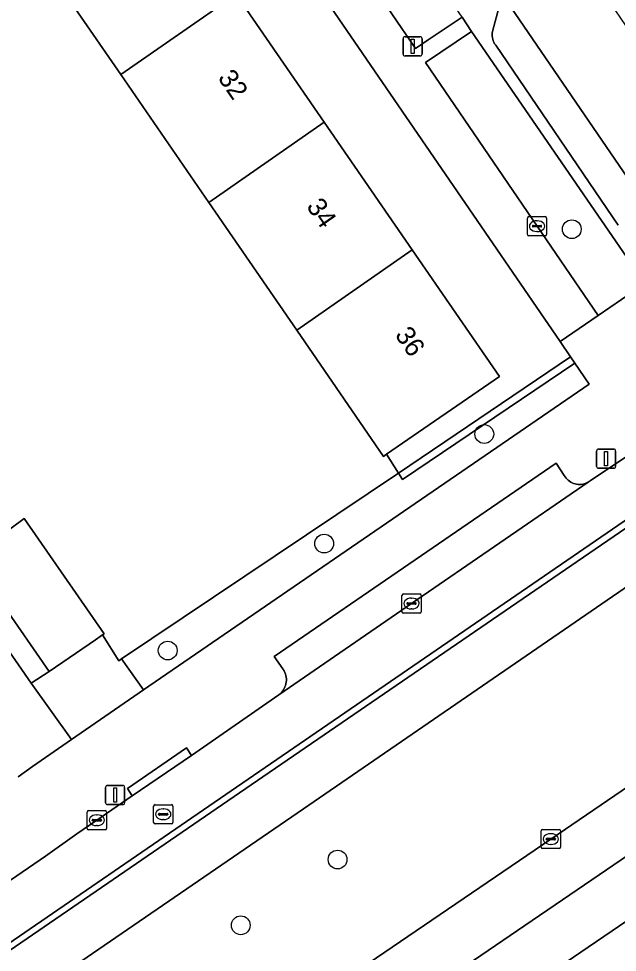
# Model space of a CAD drawing. Extents: x 157445 to 158888, y 383061 to 384688.
# Drawn here: x 158582.53 to 158613.74, y 383659.09 to 383707.79 of the extents above; entities that cross this region are included whole.
import ezdxf

# ---------------------------------------------------------------- set-up
doc = ezdxf.new("R2010")
doc.units = 0
for name, color, linetype in [('IMGEO_Berm_groen', 7, 'Continuous'), ('IMGEO_Boom', 7, 'Continuous'), ('IMGEO_Erf', 7, 'Continuous'), ('IMGEO_Fietspad_gesloten', 7, 'Continuous'), ('IMGEO_Groenvoorziening', 7, 'Continuous'), ('IMGEO_Haag', 7, 'Continuous'), ('IMGEO_Hek', 7, 'Continuous'), ('IMGEO_Kolk', 7, 'Continuous'), ('IMGEO_Lichtmast', 7, 'Continuous'), ('IMGEO_Pand', 7, 'Continuous'), ('IMGEO_Pand_nummerreeks', 7, 'Continuous'), ('IMGEO_Parkeervlak_open', 7, 'Continuous'), ('IMGEO_Rijbaan_lokaal_open', 7, 'Continuous'), ('IMGEO_Rijbaan_regionaal_gesloten', 7, 'Continuous'), ('IMGEO_Rioolput', 7, 'Continuous'), ('IMGEO_Verkeerseiland_open', 7, 'Continuous'), ('IMGEO_Voetpad_open', 7, 'Continuous')]:
    doc.layers.add(name, color=color, linetype=linetype)

msp = doc.modelspace()

# ---------------------------------------------------------------- linework, layer by layer
at = {"layer": 'IMGEO_Berm_groen'}
for points in [[(158529.635, 383610.058), (158533.912, 383612.972), (158549.163, 383623.387), (158564.436, 383633.769), (158577.223, 383642.513), (158594.161, 383654.025), (158610.268, 383664.997), (158625.531, 383675.407), (158640.814, 383685.819), (158656.102, 383696.222), (158659.587, 383698.599), (158660.833, 383699.452), (158662.926, 383700.885), (158661.61, 383702.847), (158659.173, 383704.25), (158658.02, 383703.436), (158647.99, 383696.349)], [(158534.043, 383603.699), (158614.863, 383658.766), (158650.87, 383683.315), (158649.601, 383684.834), (158542.718, 383612.011), (158532.907, 383605.325), (158500, 383582.902), (158421.837, 383529.639), (158421.008, 383529.093)], [(158618.032, 383680.773), (158597.382, 383666.576), (158524.995, 383616.939), (158509.882, 383606.575), (158500, 383599.794), (158400.504, 383531.525)]]:
    msp.add_lwpolyline(points, dxfattribs=at)
at = {"layer": 'IMGEO_Boom'}
for centre in [(158611.363, 383696.807), (158606.802, 383686.123), (158598.454, 383680.408), (158590.296, 383674.829), (158599.152, 383663.928), (158594.106, 383660.498)]:
    msp.add_circle(centre, 0.489, dxfattribs=at)
at = {"layer": 'IMGEO_Erf'}
for points in [[(158589.126, 383715.933), (158593.858, 383709.06), (158598.447, 383702.395), (158603.035, 383695.731), (158607.588, 383689.117), (158601.706, 383685.064), (158602.321, 383684.089), (158611.291, 383690.155), (158610.752, 383690.942), (158592.005, 383718.312), (158591.582, 383718.929), (158582.587, 383712.775), (158583.18, 383711.85)], [(158584.114, 383673.738), (158580.008, 383679.646), (158582.809, 383681.714), (158586.982, 383675.707), (158586.898, 383675.649), (158587.751, 383674.3), (158587.892, 383674.395), (158602.321, 383684.089), (158601.706, 383685.064), (158601.554, 383684.959), (158597.023, 383691.542), (158592.436, 383698.207), (158587.849, 383704.872), (158583.089, 383711.787), (158583.18, 383711.85), (158582.587, 383712.775), (158564.542, 383700.405), (158568.543, 383694.502), (158570.157, 383692.122), (158574.641, 383685.508), (158577.97, 383687.811), (158581.929, 383682.088), (158578.565, 383679.762), (158583.183, 383673.121)]]:
    msp.add_lwpolyline(points, close=True, dxfattribs=at)
at = {"layer": 'IMGEO_Fietspad_gesloten'}
for points in [[(158679.399, 383721.322), (158677.463, 383720.002), (158677.446, 383719.989), (158673.107, 383717.176), (158672.871, 383716.996), (158659.434, 383707.528), (158646.351, 383698.32), (158645.771, 383697.923), (158642.101, 383695.683), (158635.984, 383692.252), (158632.559, 383690.485), (158625.975, 383687.642), (158625.07, 383687.28), (158622.291, 383686.109), (158619.533, 383684.885), (158594.652, 383667.82), (158523.57, 383619.052), (158500, 383602.881), (158449.207, 383568.025), (158400.089, 383534.274), (158395.677, 383531.318), (158383.866, 383523.103)], [(158352.76, 383494.678), (158355.478, 383496.613), (158357.259, 383497.791), (158360.429, 383500), (158372.248, 383509.263), (158374.404, 383511.146), (158380.556, 383516.939), (158382.666, 383518.924), (158382.786, 383519.037), (158385.186, 383520.921), (158400.504, 383531.525), (158500, 383599.794), (158509.882, 383606.575), (158524.995, 383616.939), (158597.382, 383666.576), (158618.032, 383680.773)]]:
    msp.add_lwpolyline(points, dxfattribs=at)
at = {"layer": 'IMGEO_Groenvoorziening'}
for points in [[(158603.211, 383706.231), (158603.875, 383706.676), (158605.643, 383707.861), (158596.406, 383721.331), (158594.013, 383719.687), (158597.05, 383715.293)], [(158612.74, 383692.304), (158615.178, 383693.978), (158606.141, 383707.114), (158603.732, 383705.501), (158609.552, 383696.965)], [(158612.275, 383688.719), (158611.517, 383689.825), (158602.545, 383683.758), (158602.321, 383684.089), (158587.892, 383674.395), (158589.032, 383672.772)], [(158611.517, 383689.825), (158611.291, 383690.155), (158602.321, 383684.089), (158602.545, 383683.758)]]:
    msp.add_lwpolyline(points, close=True, dxfattribs=at)
msp.add_lwpolyline([(158582.509, 383668.242), (158583.248, 383668.789), (158585.281, 383670.184), (158583.183, 383673.121), (158578.565, 383679.762)], dxfattribs=at)
at = {"layer": 'IMGEO_Haag'}
msp.add_lwpolyline([(158611.517, 383689.825), (158611.291, 383690.155), (158602.321, 383684.089), (158602.545, 383683.758)], close=True, dxfattribs=at)
at = {"layer": 'IMGEO_Hek'}
for points in [[(158602.321, 383684.089), (158601.706, 383685.064)], [(158587.892, 383674.395), (158602.321, 383684.089)], [(158583.183, 383673.121), (158578.565, 383679.762)], [(158586.898, 383675.649), (158587.751, 383674.3), (158587.892, 383674.395)]]:
    msp.add_lwpolyline(points, dxfattribs=at)
at = {"layer": 'IMGEO_Kolk'}
for p, q in [((158609.05, 383696.539), (158609.05, 383697.391)), ((158609.125, 383697.465), (158609.977, 383697.465)), ((158609.538, 383697.245), (158609.563, 383697.245)), ((158610.051, 383697.391), (158610.051, 383696.539)), ((158609.309, 383696.959), (158609.309, 383696.971)), ((158609.747, 383696.922), (158609.349, 383696.922)), ((158609.352, 383697.008), (158609.75, 383697.008)), ((158609.561, 383696.685), (158609.536, 383696.685)), ((158609.793, 383696.971), (158609.793, 383696.959)), ((158609.977, 383696.465), (158609.125, 383696.465)), ((158602.509, 383676.857), (158602.509, 383677.709)), ((158602.584, 383677.783), (158603.436, 383677.783)), ((158603.51, 383677.709), (158603.51, 383676.857)), ((158602.768, 383677.277), (158602.768, 383677.289)), ((158603.206, 383677.24), (158602.808, 383677.24)), ((158602.811, 383677.326), (158603.209, 383677.326)), ((158602.997, 383677.563), (158603.022, 383677.563)), ((158603.252, 383677.289), (158603.252, 383677.277)), ((158603.436, 383676.783), (158602.584, 383676.783)), ((158603.02, 383677.003), (158602.995, 383677.003)), ((158586.176, 383666.479), (158587.028, 383666.479)), ((158586.101, 383665.553), (158586.101, 383666.405)), ((158586.36, 383665.973), (158586.36, 383665.985)), ((158586.798, 383665.936), (158586.4, 383665.936)), ((158586.403, 383666.022), (158586.801, 383666.022)), ((158586.589, 383666.259), (158586.614, 383666.259)), ((158586.844, 383665.985), (158586.844, 383665.973)), ((158587.102, 383666.405), (158587.102, 383665.553)), ((158587.028, 383665.479), (158586.176, 383665.479)), ((158586.612, 383665.699), (158586.587, 383665.699)), ((158609.845, 383665.498), (158610.697, 383665.498)), ((158609.77, 383664.572), (158609.77, 383665.424)), ((158610.029, 383664.992), (158610.029, 383665.004)), ((158610.072, 383665.041), (158610.47, 383665.041)), ((158610.258, 383665.278), (158610.283, 383665.278)), ((158610.513, 383665.004), (158610.513, 383664.992)), ((158610.771, 383665.424), (158610.771, 383664.572)), ((158610.697, 383664.498), (158609.845, 383664.498)), ((158610.467, 383664.955), (158610.069, 383664.955)), ((158610.281, 383664.718), (158610.256, 383664.718))]:
    msp.add_line(p, q, dxfattribs=at)
for points in [[(158609.05, 383696.539), (158609.05, 383697.391)], [(158609.125, 383697.465), (158609.977, 383697.465)], [(158610.051, 383697.391), (158610.051, 383696.539)], [(158609.977, 383696.465), (158609.125, 383696.465)], [(158602.509, 383676.857), (158602.509, 383677.709)], [(158602.584, 383677.783), (158603.436, 383677.783)], [(158603.51, 383677.709), (158603.51, 383676.857)], [(158603.436, 383676.783), (158602.584, 383676.783)], [(158586.176, 383666.479), (158587.028, 383666.479)], [(158586.101, 383665.553), (158586.101, 383666.405)], [(158587.102, 383666.405), (158587.102, 383665.553)], [(158587.028, 383665.479), (158586.176, 383665.479)], [(158609.845, 383665.498), (158610.697, 383665.498)], [(158609.77, 383664.572), (158609.77, 383665.424)], [(158610.771, 383665.424), (158610.771, 383664.572)], [(158610.697, 383664.498), (158609.845, 383664.498)]]:
    msp.add_lwpolyline(points, dxfattribs=at)
for centre, radius, start, end in [((158609.127, 383697.389), 0.0765, 91.552, 178.448), ((158609.127, 383697.389), 0.0765, 91.552, 178.448), ((158609.975, 383697.389), 0.0765, 1.552, 88.448), ((158609.975, 383697.389), 0.0765, 1.552, 88.448), ((158609.349, 383696.968), 0.0403, 85.8775, 175.7526), ((158609.346, 383696.958), 0.0366, 178.938, 274.7102), ((158609.75, 383696.965), 0.043, 264.8664, 352.4533), ((158609.754, 383696.97), 0.0386, 1.7309, 96.639), ((158609.127, 383696.541), 0.0765, 181.552, 268.448), ((158609.127, 383696.541), 0.0765, 181.552, 268.448), ((158609.975, 383696.541), 0.0765, 271.552, 358.448), ((158609.975, 383696.541), 0.0765, 271.552, 358.448), ((158602.586, 383677.707), 0.0765, 91.552, 178.448), ((158602.586, 383677.707), 0.0765, 91.552, 178.448), ((158603.434, 383677.707), 0.0765, 1.552, 88.448), ((158603.434, 383677.707), 0.0765, 1.552, 88.448), ((158602.808, 383677.286), 0.0403, 85.8775, 175.7526), ((158602.805, 383677.276), 0.0366, 178.938, 274.7102), ((158603.209, 383677.283), 0.043, 264.8664, 352.4533), ((158603.213, 383677.288), 0.0386, 1.7309, 96.639), ((158602.586, 383676.859), 0.0765, 181.552, 268.448), ((158602.586, 383676.859), 0.0765, 181.552, 268.448), ((158603.434, 383676.859), 0.0765, 271.552, 358.448), ((158603.434, 383676.859), 0.0765, 271.552, 358.448), ((158586.178, 383666.403), 0.0765, 91.552, 178.448), ((158586.178, 383666.403), 0.0765, 91.552, 178.448), ((158587.026, 383666.403), 0.0765, 1.552, 88.448), ((158587.026, 383666.403), 0.0765, 1.552, 88.448), ((158586.4, 383665.982), 0.0403, 85.8775, 175.7526), ((158586.397, 383665.972), 0.0366, 178.938, 274.7102), ((158586.801, 383665.979), 0.043, 264.8664, 352.4533), ((158586.805, 383665.984), 0.0386, 1.7309, 96.639), ((158586.178, 383665.555), 0.0765, 181.552, 268.448), ((158586.178, 383665.555), 0.0765, 181.552, 268.448), ((158587.026, 383665.555), 0.0765, 271.552, 358.448), ((158587.026, 383665.555), 0.0765, 271.552, 358.448), ((158609.847, 383665.422), 0.0765, 91.552, 178.448), ((158609.847, 383665.422), 0.0765, 91.552, 178.448), ((158610.695, 383665.422), 0.0765, 1.552, 88.448), ((158610.695, 383665.422), 0.0765, 1.552, 88.448), ((158610.069, 383665.001), 0.0403, 85.8775, 175.7526), ((158610.066, 383664.991), 0.0366, 178.938, 274.7102), ((158610.47, 383664.998), 0.043, 264.8664, 352.4533), ((158610.474, 383665.003), 0.0386, 1.7309, 96.639), ((158609.847, 383664.574), 0.0765, 181.552, 268.448), ((158609.847, 383664.574), 0.0765, 181.552, 268.448), ((158610.695, 383664.574), 0.0765, 271.552, 358.448), ((158610.695, 383664.574), 0.0765, 271.552, 358.448)]:
    msp.add_arc(centre, radius, start, end, dxfattribs=at)
for centre, major_axis, ratio, start_param, end_param in [((158609.537, 383696.965), (-0.387, 0.002), 0.722429, 4.712389, 7.853982), ((158609.562, 383696.965), (-0.39, 0.002), 0.717154, 1.570796, 4.712389), ((158602.996, 383677.283), (-0.387, 0.002), 0.722429, 4.712389, 7.853982), ((158603.021, 383677.283), (-0.39, 0.002), 0.717154, 1.570796, 4.712389), ((158586.588, 383665.979), (-0.387, 0.002), 0.722429, 4.712389, 7.853982), ((158586.613, 383665.979), (-0.39, 0.002), 0.717154, 1.570796, 4.712389), ((158610.257, 383664.998), (-0.387, 0.002), 0.722429, 4.712389, 7.853982), ((158610.282, 383664.998), (-0.39, 0.002), 0.717154, 1.570796, 4.712389)]:
    msp.add_ellipse(centre, major_axis=major_axis, ratio=ratio, start_param=start_param, end_param=end_param, dxfattribs=at)
at = {"layer": 'IMGEO_Lichtmast'}
for p, q in [((158602.668, 383706.845), (158603.458, 383706.845)), ((158603.458, 383706.845), (158602.668, 383706.845)), ((158602.568, 383705.945), (158602.568, 383706.745)), ((158602.568, 383706.745), (158602.568, 383705.945)), ((158603.558, 383706.745), (158603.558, 383705.945)), ((158603.558, 383705.945), (158603.558, 383706.745)), ((158603.458, 383705.845), (158602.668, 383705.845)), ((158602.668, 383705.845), (158603.458, 383705.845)), ((158612.657, 383684.437), (158612.657, 383685.237)), ((158612.657, 383685.237), (158612.657, 383684.437)), ((158612.757, 383685.337), (158613.547, 383685.337)), ((158613.547, 383685.337), (158612.757, 383685.337)), ((158613.647, 383685.237), (158613.647, 383684.437)), ((158613.647, 383684.437), (158613.647, 383685.237)), ((158613.547, 383684.337), (158612.757, 383684.337)), ((158612.757, 383684.337), (158613.547, 383684.337)), ((158587.062, 383666.894), (158587.062, 383667.694)), ((158587.062, 383667.694), (158587.062, 383666.894)), ((158587.162, 383667.794), (158587.952, 383667.794)), ((158587.952, 383667.794), (158587.162, 383667.794)), ((158588.052, 383667.694), (158588.052, 383666.894)), ((158588.052, 383666.894), (158588.052, 383667.694)), ((158587.952, 383666.794), (158587.162, 383666.794)), ((158587.162, 383666.794), (158587.952, 383666.794))]:
    msp.add_line(p, q, dxfattribs=at)
for points in [[(158602.988, 383706.72), (158603.138, 383706.72), (158603.138, 383705.97), (158602.988, 383705.97), (158602.988, 383706.72)], [(158613.077, 383685.212), (158613.227, 383685.212), (158613.227, 383684.462), (158613.077, 383684.462), (158613.077, 383685.212)], [(158587.482, 383667.669), (158587.632, 383667.669), (158587.632, 383666.919), (158587.482, 383666.919), (158587.482, 383667.669)]]:
    msp.add_lwpolyline(points, dxfattribs=at)
for centre, start, end in [((158602.668, 383706.745), 90, 180), ((158602.668, 383706.745), 90, 180), ((158603.458, 383706.745), 0, 90), ((158603.458, 383706.745), 360, 90), ((158602.668, 383705.945), 180, 270), ((158602.668, 383705.945), 180, 270), ((158603.458, 383705.945), 270, 0), ((158603.458, 383705.945), 270, 0), ((158612.757, 383685.237), 90, 180), ((158612.757, 383685.237), 90, 180), ((158613.547, 383685.237), 0, 90), ((158613.547, 383685.237), 360, 90), ((158612.757, 383684.437), 180, 270), ((158612.757, 383684.437), 180, 270), ((158613.547, 383684.437), 270, 0), ((158613.547, 383684.437), 270, 0), ((158587.162, 383667.694), 90, 180), ((158587.162, 383667.694), 90, 180), ((158587.952, 383667.694), 0, 90), ((158587.952, 383667.694), 360, 90), ((158587.162, 383666.894), 180, 270), ((158587.162, 383666.894), 180, 270), ((158587.952, 383666.894), 270, 0), ((158587.952, 383666.894), 270, 0)]:
    msp.add_arc(centre, 0.1, start, end, dxfattribs=at)
at = {"layer": 'IMGEO_Pand'}
for points in [[(158587.849, 383704.872), (158593.858, 383709.06), (158589.126, 383715.933), (158583.18, 383711.85), (158583.089, 383711.787)], [(158587.849, 383704.872), (158592.436, 383698.207), (158598.447, 383702.395), (158593.858, 383709.06)], [(158603.035, 383695.731), (158598.447, 383702.395), (158592.436, 383698.207), (158597.023, 383691.542)], [(158603.035, 383695.731), (158597.023, 383691.542), (158601.554, 383684.959), (158601.706, 383685.064), (158607.588, 383689.117)], [(158584.114, 383673.738), (158586.529, 383675.395), (158586.898, 383675.649), (158586.982, 383675.707), (158582.809, 383681.714), (158580.008, 383679.646)]]:
    msp.add_lwpolyline(points, close=True, dxfattribs=at)
at = {"layer": 'IMGEO_Parkeervlak_open'}
for points in [[(158616.318, 383696.496), (158606.372, 383711.043)], [(158607.566, 383708.35), (158607.231, 383707.119), (158607.219, 383707.038), (158607.214, 383706.956), (158607.217, 383706.873), (158607.227, 383706.792), (158607.244, 383706.711), (158607.269, 383706.633), (158607.3, 383706.557), (158607.338, 383706.484), (158607.382, 383706.415), (158607.395, 383706.398), (158613.789, 383697.022)]]:
    msp.add_lwpolyline(points, dxfattribs=at)
msp.add_lwpolyline([(158596.096, 383672.523), (158603.007, 383677.282), (158612.209, 383683.609), (158612.167, 383683.587), (158612.093, 383683.554), (158612.016, 383683.528), (158611.936, 383683.509), (158611.856, 383683.497), (158611.775, 383683.493), (158611.693, 383683.496), (158611.613, 383683.505), (158611.533, 383683.523), (158611.456, 383683.547), (158611.38, 383683.578), (158611.308, 383683.615), (158611.24, 383683.659), (158611.176, 383683.709), (158611.116, 383683.764), (158611.062, 383683.825), (158611.013, 383683.89), (158610.97, 383683.959), (158610.555, 383684.601), (158595.839, 383674.515), (158596.293, 383673.878), (158596.321, 383673.839), (158596.366, 383673.765), (158596.404, 383673.687), (158596.435, 383673.606), (158596.459, 383673.523), (158596.475, 383673.438), (158596.484, 383673.352), (158596.484, 383673.265), (158596.478, 383673.179), (158596.463, 383673.094), (158596.441, 383673.01), (158596.411, 383672.928), (158596.375, 383672.85), (158596.331, 383672.775), (158596.281, 383672.704), (158596.225, 383672.639), (158596.163, 383672.578)], close=True, dxfattribs=at)
at = {"layer": 'IMGEO_Rijbaan_lokaal_open'}
for points in [[(158606.372, 383711.043), (158616.318, 383696.496), (158617.021, 383695.457), (158620.976, 383698.331), (158620.498, 383698.686), (158620.053, 383699.083), (158619.646, 383699.517), (158619.279, 383699.986), (158618.613, 383700.925), (158610.795, 383712.422)], [(158523.401, 383619.303), (158594.495, 383668.112), (158616.756, 383683.403), (158617.63, 383684.079), (158619.216, 383685.422), (158621.402, 383687.412), (158623.121, 383689.258), (158619.272, 383689.963), (158618.675, 383689.063), (158617.994, 383688.19), (158617.21, 383687.35), (158616.071, 383686.306), (158614.842, 383685.367), (158612.317, 383683.684), (158612.209, 383683.609), (158603.007, 383677.282), (158596.096, 383672.523), (158591.536, 383669.363), (158588.449, 383667.254), (158586.599, 383665.978), (158585.561, 383665.276), (158583.923, 383664.11), (158578.162, 383660.162)]]:
    msp.add_lwpolyline(points, dxfattribs=at)
at = {"layer": 'IMGEO_Rijbaan_regionaal_gesloten'}
for points in [[(158419.62, 383531.385), (158675.249, 383705.727), (158673.574, 383708.16), (158673.235, 383707.89), (158671.368, 383706.667), (158662.926, 383700.885), (158660.833, 383699.452), (158659.587, 383698.599), (158656.102, 383696.222), (158640.814, 383685.819), (158625.531, 383675.407), (158610.268, 383664.997), (158594.161, 383654.025), (158577.223, 383642.513), (158564.436, 383633.769), (158549.163, 383623.387), (158533.912, 383612.972), (158529.635, 383610.058), (158518.614, 383602.55), (158510.98, 383597.353), (158503.312, 383592.163), (158500, 383589.896), (158488.049, 383581.718), (158472.766, 383571.328)], [(158532.907, 383605.325), (158542.718, 383612.011), (158649.601, 383684.834), (158659.584, 383691.635), (158676.506, 383703.162), (158676.85, 383703.4), (158675.249, 383705.727), (158419.62, 383531.385), (158396.6, 383515.895), (158392.975, 383513.826), (158381.801, 383508.832), (158377.704, 383506.331), (158374.335, 383503.923), (158362.176, 383495.3), (158357.947, 383492.263), (158359.626, 383489.838), (158363.896, 383492.904), (158376.206, 383501.305), (158380.823, 383504.604), (158383.416, 383506.187), (158388.341, 383508.475), (158396.561, 383512.223), (158399.682, 383514.393), (158402.806, 383516.561)]]:
    msp.add_lwpolyline(points, dxfattribs=at)
at = {"layer": 'IMGEO_Rioolput'}
for p, q in [((158589.563, 383665.864), (158589.563, 383666.716)), ((158589.638, 383666.79), (158590.49, 383666.79)), ((158590.051, 383666.57), (158590.076, 383666.57)), ((158590.564, 383666.716), (158590.564, 383665.864)), ((158589.822, 383666.284), (158589.822, 383666.296)), ((158590.26, 383666.247), (158589.862, 383666.247)), ((158589.865, 383666.333), (158590.263, 383666.333)), ((158590.074, 383666.01), (158590.049, 383666.01)), ((158590.306, 383666.296), (158590.306, 383666.284)), ((158590.49, 383665.79), (158589.638, 383665.79))]:
    msp.add_line(p, q, dxfattribs=at)
for points in [[(158589.563, 383665.864), (158589.563, 383666.716)], [(158589.638, 383666.79), (158590.49, 383666.79)], [(158590.564, 383666.716), (158590.564, 383665.864)], [(158590.49, 383665.79), (158589.638, 383665.79)]]:
    msp.add_lwpolyline(points, dxfattribs=at)
for centre, radius, start, end in [((158589.64, 383666.714), 0.0765, 91.552, 178.448), ((158589.64, 383666.714), 0.0765, 91.552, 178.448), ((158590.488, 383666.714), 0.0765, 1.552, 88.448), ((158590.488, 383666.714), 0.0765, 1.552, 88.448), ((158589.862, 383666.293), 0.0403, 85.8775, 175.7526), ((158589.859, 383666.283), 0.0366, 178.938, 274.7102), ((158590.263, 383666.29), 0.043, 264.8664, 352.4533), ((158590.267, 383666.295), 0.0386, 1.7309, 96.639), ((158589.64, 383665.866), 0.0765, 181.552, 268.448), ((158589.64, 383665.866), 0.0765, 181.552, 268.448), ((158590.488, 383665.866), 0.0765, 271.552, 358.448), ((158590.488, 383665.866), 0.0765, 271.552, 358.448)]:
    msp.add_arc(centre, radius, start, end, dxfattribs=at)
for centre, major_axis, ratio, start_param, end_param in [((158590.05, 383666.29), (-0.387, 0.002), 0.722429, 4.712389, 7.853982), ((158590.075, 383666.29), (-0.39, 0.002), 0.717154, 1.570796, 4.712389)]:
    msp.add_ellipse(centre, major_axis=major_axis, ratio=ratio, start_param=start_param, end_param=end_param, dxfattribs=at)
at = {"layer": 'IMGEO_Verkeerseiland_open'}
msp.add_lwpolyline([(158403.193, 383537.3), (158399.691, 383534.859), (158400.089, 383534.274), (158449.207, 383568.025), (158500, 383602.881), (158523.57, 383619.052), (158594.652, 383667.82), (158619.533, 383684.885), (158619.216, 383685.422), (158617.63, 383684.079), (158616.756, 383683.403), (158594.495, 383668.112), (158523.401, 383619.303), (158507.088, 383608.103), (158500, 383603.242), (158404.665, 383537.859)], dxfattribs=at)
at = {"layer": 'IMGEO_Voetpad_open'}
for points in [[(158597.05, 383715.293), (158594.013, 383719.687), (158592.005, 383718.312), (158610.752, 383690.942), (158612.74, 383692.304), (158609.552, 383696.965), (158603.732, 383705.501), (158606.141, 383707.114), (158605.643, 383707.861), (158603.875, 383706.676), (158603.211, 383706.231)], [(158583.183, 383673.121), (158585.281, 383670.184), (158589.032, 383672.772), (158587.892, 383674.395), (158587.751, 383674.3), (158586.898, 383675.649), (158586.529, 383675.395), (158584.114, 383673.738)], [(158591.536, 383669.363), (158591.276, 383669.755), (158588.193, 383667.629), (158588.449, 383667.254)]]:
    msp.add_lwpolyline(points, close=True, dxfattribs=at)
for points in [[(158613.789, 383697.022), (158607.395, 383706.398), (158607.382, 383706.415), (158607.338, 383706.484), (158607.3, 383706.557), (158607.269, 383706.633), (158607.244, 383706.711), (158607.227, 383706.792), (158607.217, 383706.873), (158607.214, 383706.956), (158607.219, 383707.038), (158607.231, 383707.119), (158607.566, 383708.35)], [(158605.643, 383707.861), (158606.141, 383707.114), (158615.178, 383693.978)], [(158615.178, 383693.978), (158612.74, 383692.304), (158610.752, 383690.942), (158611.291, 383690.155), (158611.517, 383689.825), (158612.275, 383688.719), (158589.032, 383672.772), (158585.281, 383670.184), (158583.248, 383668.789), (158582.509, 383668.242)], [(158578.162, 383660.162), (158583.923, 383664.11), (158585.561, 383665.276), (158586.599, 383665.978), (158588.449, 383667.254), (158588.193, 383667.629), (158591.276, 383669.755), (158591.536, 383669.363), (158596.096, 383672.523), (158596.163, 383672.578), (158596.225, 383672.639), (158596.281, 383672.704), (158596.331, 383672.775), (158596.375, 383672.85), (158596.411, 383672.928), (158596.441, 383673.01), (158596.463, 383673.094), (158596.478, 383673.179), (158596.484, 383673.265), (158596.484, 383673.352), (158596.475, 383673.438), (158596.459, 383673.523), (158596.435, 383673.606), (158596.404, 383673.687), (158596.366, 383673.765), (158596.321, 383673.839), (158596.293, 383673.878), (158595.839, 383674.515), (158610.555, 383684.601), (158610.97, 383683.959), (158611.013, 383683.89), (158611.062, 383683.825), (158611.116, 383683.764), (158611.176, 383683.709), (158611.24, 383683.659), (158611.308, 383683.615), (158611.38, 383683.578), (158611.456, 383683.547), (158611.533, 383683.523), (158611.613, 383683.505), (158611.693, 383683.496), (158611.775, 383683.493), (158611.856, 383683.497), (158611.936, 383683.509), (158612.016, 383683.528), (158612.093, 383683.554), (158612.167, 383683.587), (158612.209, 383683.609), (158612.317, 383683.684), (158614.842, 383685.367)]]:
    msp.add_lwpolyline(points, dxfattribs=at)

# ---------------------------------------------------------------- texts
at = {"layer": 'IMGEO_Pand_nummerreeks'}
for s, p in [('32', (158592.878, 383704.7)), ('34', (158597.495, 383697.994)), ('36', (158602.111, 383691.29))]:
    msp.add_text(s, height=1, rotation=304.5459, dxfattribs=at).set_placement(p)

doc.saveas('drawing.dxf')
